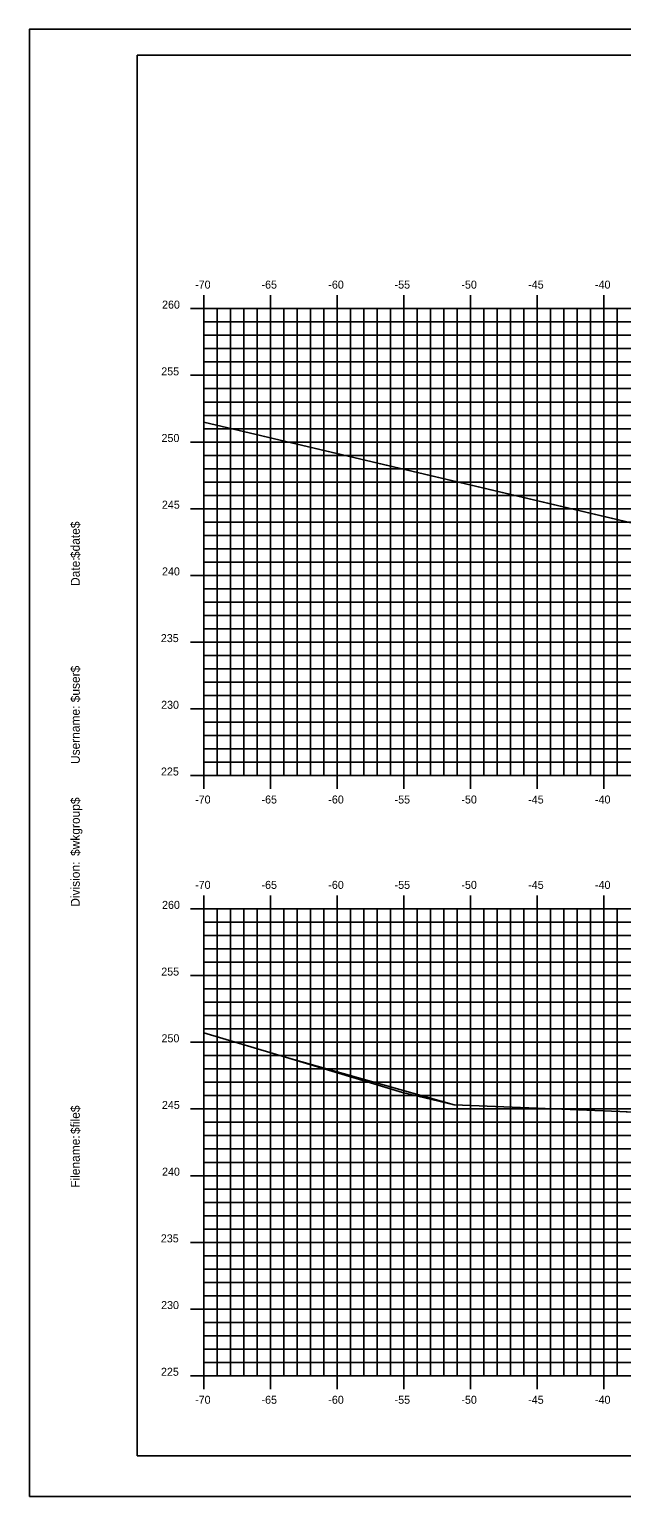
# Model space of a CAD drawing. Extents: x 1168600 to 1177589, y 610178 to 611246.
# Drawn here: x 1173328.2 to 1173372.7, y 610900.5 to 611010.5 of the extents above; entities that cross this region are included whole.
import ezdxf

# ---------------------------------------------------------------- set-up
doc = ezdxf.new("R2010")
doc.units = 0
for name, color, linetype in [('_Construction', 7, 'Continuous'), ('_Station Equation', 7, 'Continuous'), ('H_V ANNOTATION', 7, 'Continuous'), ('MAJOR', 7, 'Continuous'), ('MINOR', 7, 'Continuous')]:
    doc.layers.add(name, color=color, linetype=linetype)

msp = doc.modelspace()

# ---------------------------------------------------------------- linework, layer by layer
at = {"layer": '_Construction'}
for p, q in [((1173496.34, 611008.6), (1173336.34, 611008.6)), ((1173336.34, 611008.6), (1173336.34, 610903.6)), ((1173336.34, 610903.6), (1173496.34, 610903.6))]:
    msp.add_line(p, q, dxfattribs=at)
msp.add_lwpolyline([(1173328.25, 610900.54), (1173498.25, 610900.54), (1173498.25, 611010.54), (1173328.25, 611010.54)], close=True, dxfattribs=at)
at = {"layer": '_Station Equation'}
for points in [[(1173341.34, 610981.08), (1173383.12, 610971.24), (1173394.83, 610970.76), (1173410.92, 610969.92), (1173416.23, 610969.74), (1173440.5, 610968.17), (1173440.88, 610968.14), (1173444.19, 610967.89), (1173459.85, 610966.8), (1173460.53, 610966.54), (1173468.38, 610964.97), (1173474.2, 610967.49), (1173481.34, 610970.45)], [(1173341.34, 610981.08), (1173372.95, 610973.64)], [(1173341.34, 610935.31), (1173347.71, 610933.41), (1173356.24, 610930.83), (1173360.1, 610929.92), (1173372.54, 610929.41), (1173393.31, 610928.33), (1173397.76, 610928.04), (1173404.16, 610927.63), (1173421.96, 610926.68), (1173433.75, 610925.98), (1173441.81, 610925.65), (1173454.16, 610924.62), (1173458.8, 610924.46), (1173468.33, 610923.05), (1173470.95, 610922.77), (1173481.34, 610926.29)], [(1173341.34, 610935.31), (1173347.72, 610933.4), (1173360.1, 610929.92), (1173372.54, 610929.41), (1173373.08, 610929.38)]]:
    msp.add_lwpolyline(points, dxfattribs=at)
at = {"layer": 'MAJOR'}
for p, q in [((1173340.34, 610989.6), (1173341.34, 610989.6)), ((1173341.34, 610990.6), (1173341.34, 610989.6)), ((1173341.34, 610989.6), (1173481.34, 610989.6)), ((1173341.34, 610954.6), (1173341.34, 610989.6)), ((1173341.34, 610954.6), (1173341.34, 610989.6)), ((1173341.34, 610989.6), (1173481.34, 610989.6)), ((1173346.34, 610990.6), (1173346.34, 610989.6)), ((1173346.34, 610954.6), (1173346.34, 610989.6)), ((1173351.34, 610990.6), (1173351.34, 610989.6)), ((1173351.34, 610954.6), (1173351.34, 610989.6)), ((1173356.34, 610990.6), (1173356.34, 610989.6)), ((1173356.34, 610954.6), (1173356.34, 610989.6)), ((1173361.34, 610990.6), (1173361.34, 610989.6)), ((1173361.34, 610954.6), (1173361.34, 610989.6)), ((1173366.34, 610990.6), (1173366.34, 610989.6)), ((1173366.34, 610954.6), (1173366.34, 610989.6)), ((1173371.34, 610990.6), (1173371.34, 610989.6)), ((1173371.34, 610954.6), (1173371.34, 610989.6)), ((1173340.34, 610984.6), (1173341.34, 610984.6)), ((1173341.34, 610984.6), (1173481.34, 610984.6)), ((1173340.34, 610979.6), (1173341.34, 610979.6)), ((1173341.34, 610979.6), (1173481.34, 610979.6)), ((1173340.34, 610974.6), (1173341.34, 610974.6)), ((1173341.34, 610974.6), (1173481.34, 610974.6)), ((1173340.34, 610969.6), (1173341.34, 610969.6)), ((1173341.34, 610969.6), (1173481.34, 610969.6)), ((1173340.34, 610964.6), (1173341.34, 610964.6)), ((1173341.34, 610964.6), (1173481.34, 610964.6)), ((1173340.34, 610959.6), (1173341.34, 610959.6)), ((1173341.34, 610959.6), (1173481.34, 610959.6)), ((1173340.34, 610954.6), (1173341.34, 610954.6)), ((1173341.34, 610954.6), (1173481.34, 610954.6)), ((1173341.34, 610954.6), (1173481.34, 610954.6)), ((1173341.34, 610953.59), (1173341.34, 610954.6)), ((1173346.34, 610953.59), (1173346.34, 610954.6)), ((1173351.34, 610953.59), (1173351.34, 610954.6)), ((1173356.34, 610953.59), (1173356.34, 610954.6)), ((1173361.34, 610953.59), (1173361.34, 610954.6)), ((1173366.34, 610953.59), (1173366.34, 610954.6)), ((1173371.34, 610953.59), (1173371.34, 610954.6)), ((1173341.34, 610945.6), (1173341.34, 610944.6)), ((1173346.34, 610945.6), (1173346.34, 610944.6)), ((1173351.34, 610945.6), (1173351.34, 610944.6)), ((1173356.34, 610945.6), (1173356.34, 610944.6)), ((1173361.34, 610945.6), (1173361.34, 610944.6)), ((1173366.34, 610945.6), (1173366.34, 610944.6)), ((1173371.34, 610945.6), (1173371.34, 610944.6)), ((1173340.34, 610944.6), (1173341.34, 610944.6)), ((1173341.34, 610944.6), (1173481.34, 610944.6)), ((1173341.34, 610909.6), (1173341.34, 610944.6)), ((1173341.34, 610909.6), (1173341.34, 610944.6)), ((1173341.34, 610944.6), (1173481.34, 610944.6)), ((1173346.34, 610909.6), (1173346.34, 610944.6)), ((1173351.34, 610909.6), (1173351.34, 610944.6)), ((1173356.34, 610909.6), (1173356.34, 610944.6)), ((1173361.34, 610909.6), (1173361.34, 610944.6)), ((1173366.34, 610909.6), (1173366.34, 610944.6)), ((1173371.34, 610909.6), (1173371.34, 610944.6)), ((1173340.34, 610939.6), (1173341.34, 610939.6)), ((1173341.34, 610939.6), (1173481.34, 610939.6)), ((1173340.34, 610934.6), (1173341.34, 610934.6)), ((1173341.34, 610934.6), (1173481.34, 610934.6)), ((1173340.34, 610929.6), (1173341.34, 610929.6)), ((1173341.34, 610929.6), (1173481.34, 610929.6)), ((1173340.34, 610924.6), (1173341.34, 610924.6)), ((1173341.34, 610924.6), (1173481.34, 610924.6)), ((1173340.34, 610919.6), (1173341.34, 610919.6)), ((1173341.34, 610919.6), (1173481.34, 610919.6)), ((1173340.34, 610914.6), (1173341.34, 610914.6)), ((1173341.34, 610914.6), (1173481.34, 610914.6)), ((1173340.34, 610909.6), (1173341.34, 610909.6)), ((1173341.34, 610909.6), (1173481.34, 610909.6)), ((1173341.34, 610909.6), (1173481.34, 610909.6)), ((1173341.34, 610908.59), (1173341.34, 610909.6)), ((1173346.34, 610908.59), (1173346.34, 610909.6)), ((1173351.34, 610908.59), (1173351.34, 610909.6)), ((1173356.34, 610908.59), (1173356.34, 610909.6)), ((1173361.34, 610908.59), (1173361.34, 610909.6)), ((1173366.34, 610908.59), (1173366.34, 610909.6)), ((1173371.34, 610908.59), (1173371.34, 610909.6))]:
    msp.add_line(p, q, dxfattribs=at)
at = {"layer": 'MINOR'}
for p, q in [((1173342.34, 610954.6), (1173342.34, 610989.6)), ((1173343.34, 610954.6), (1173343.34, 610989.6)), ((1173344.34, 610954.6), (1173344.34, 610989.6)), ((1173345.34, 610954.6), (1173345.34, 610989.6)), ((1173347.34, 610954.6), (1173347.34, 610989.6)), ((1173348.34, 610954.6), (1173348.34, 610989.6)), ((1173349.34, 610954.6), (1173349.34, 610989.6)), ((1173350.34, 610954.6), (1173350.34, 610989.6)), ((1173352.34, 610954.6), (1173352.34, 610989.6)), ((1173353.34, 610954.6), (1173353.34, 610989.6)), ((1173354.34, 610954.6), (1173354.34, 610989.6)), ((1173355.34, 610954.6), (1173355.34, 610989.6)), ((1173357.34, 610954.6), (1173357.34, 610989.6)), ((1173358.34, 610954.6), (1173358.34, 610989.6)), ((1173359.34, 610954.6), (1173359.34, 610989.6)), ((1173360.34, 610954.6), (1173360.34, 610989.6)), ((1173362.34, 610954.6), (1173362.34, 610989.6)), ((1173363.34, 610954.6), (1173363.34, 610989.6)), ((1173364.34, 610954.6), (1173364.34, 610989.6)), ((1173365.34, 610954.6), (1173365.34, 610989.6)), ((1173367.34, 610954.6), (1173367.34, 610989.6)), ((1173368.34, 610954.6), (1173368.34, 610989.6)), ((1173369.34, 610954.6), (1173369.34, 610989.6)), ((1173370.34, 610954.6), (1173370.34, 610989.6)), ((1173372.34, 610954.6), (1173372.34, 610989.6)), ((1173341.34, 610988.6), (1173481.34, 610988.6)), ((1173341.34, 610988.6), (1173342.34, 610988.6)), ((1173341.34, 610987.6), (1173481.34, 610987.6)), ((1173341.34, 610987.6), (1173342.34, 610987.6)), ((1173341.34, 610986.6), (1173481.34, 610986.6)), ((1173341.34, 610986.6), (1173342.34, 610986.6)), ((1173341.34, 610985.6), (1173481.34, 610985.6)), ((1173341.34, 610985.6), (1173342.34, 610985.6)), ((1173341.34, 610983.6), (1173481.34, 610983.6)), ((1173341.34, 610983.6), (1173342.34, 610983.6)), ((1173341.34, 610982.6), (1173481.34, 610982.6)), ((1173341.34, 610982.6), (1173342.34, 610982.6)), ((1173341.34, 610981.6), (1173481.34, 610981.6)), ((1173341.34, 610981.6), (1173342.34, 610981.6)), ((1173341.34, 610980.6), (1173481.34, 610980.6)), ((1173341.34, 610980.6), (1173342.34, 610980.6)), ((1173341.34, 610978.6), (1173481.34, 610978.6)), ((1173341.34, 610978.6), (1173342.34, 610978.6)), ((1173341.34, 610977.6), (1173481.34, 610977.6)), ((1173341.34, 610977.6), (1173342.34, 610977.6)), ((1173341.34, 610976.6), (1173481.34, 610976.6)), ((1173341.34, 610976.6), (1173342.34, 610976.6)), ((1173341.34, 610975.6), (1173481.34, 610975.6)), ((1173341.34, 610975.6), (1173342.34, 610975.6)), ((1173341.34, 610973.6), (1173481.34, 610973.6)), ((1173341.34, 610973.6), (1173342.34, 610973.6)), ((1173341.34, 610972.6), (1173481.34, 610972.6)), ((1173341.34, 610972.6), (1173342.34, 610972.6)), ((1173341.34, 610971.6), (1173481.34, 610971.6)), ((1173341.34, 610971.6), (1173342.34, 610971.6)), ((1173341.34, 610970.6), (1173481.34, 610970.6)), ((1173341.34, 610970.6), (1173342.34, 610970.6)), ((1173341.34, 610968.6), (1173481.34, 610968.6)), ((1173341.34, 610968.6), (1173342.34, 610968.6)), ((1173341.34, 610967.6), (1173481.34, 610967.6)), ((1173341.34, 610967.6), (1173342.34, 610967.6)), ((1173341.34, 610966.6), (1173481.34, 610966.6)), ((1173341.34, 610966.6), (1173342.34, 610966.6)), ((1173341.34, 610965.6), (1173481.34, 610965.6)), ((1173341.34, 610965.6), (1173342.34, 610965.6)), ((1173341.34, 610963.6), (1173481.34, 610963.6)), ((1173341.34, 610963.6), (1173342.34, 610963.6)), ((1173341.34, 610962.6), (1173481.34, 610962.6)), ((1173341.34, 610962.6), (1173342.34, 610962.6)), ((1173341.34, 610961.6), (1173481.34, 610961.6)), ((1173341.34, 610961.6), (1173342.34, 610961.6)), ((1173341.34, 610960.6), (1173481.34, 610960.6)), ((1173341.34, 610960.6), (1173342.34, 610960.6)), ((1173341.34, 610958.6), (1173481.34, 610958.6)), ((1173341.34, 610958.6), (1173342.34, 610958.6)), ((1173341.34, 610957.6), (1173481.34, 610957.6)), ((1173341.34, 610957.6), (1173342.34, 610957.6)), ((1173341.34, 610956.6), (1173481.34, 610956.6)), ((1173341.34, 610956.6), (1173342.34, 610956.6)), ((1173341.34, 610955.6), (1173481.34, 610955.6)), ((1173341.34, 610955.6), (1173342.34, 610955.6)), ((1173342.34, 610909.6), (1173342.34, 610944.6)), ((1173343.34, 610909.6), (1173343.34, 610944.6)), ((1173344.34, 610909.6), (1173344.34, 610944.6)), ((1173345.34, 610909.6), (1173345.34, 610944.6)), ((1173347.34, 610909.6), (1173347.34, 610944.6)), ((1173348.34, 610909.6), (1173348.34, 610944.6)), ((1173349.34, 610909.6), (1173349.34, 610944.6)), ((1173350.34, 610909.6), (1173350.34, 610944.6)), ((1173352.34, 610909.6), (1173352.34, 610944.6)), ((1173353.34, 610909.6), (1173353.34, 610944.6)), ((1173354.34, 610909.6), (1173354.34, 610944.6)), ((1173355.34, 610909.6), (1173355.34, 610944.6)), ((1173357.34, 610909.6), (1173357.34, 610944.6)), ((1173358.34, 610909.6), (1173358.34, 610944.6)), ((1173359.34, 610909.6), (1173359.34, 610944.6)), ((1173360.34, 610909.6), (1173360.34, 610944.6)), ((1173362.34, 610909.6), (1173362.34, 610944.6)), ((1173363.34, 610909.6), (1173363.34, 610944.6)), ((1173364.34, 610909.6), (1173364.34, 610944.6)), ((1173365.34, 610909.6), (1173365.34, 610944.6)), ((1173367.34, 610909.6), (1173367.34, 610944.6)), ((1173368.34, 610909.6), (1173368.34, 610944.6)), ((1173369.34, 610909.6), (1173369.34, 610944.6)), ((1173370.34, 610909.6), (1173370.34, 610944.6)), ((1173372.34, 610909.6), (1173372.34, 610944.6)), ((1173341.34, 610943.6), (1173481.34, 610943.6)), ((1173341.34, 610943.6), (1173342.34, 610943.6)), ((1173341.34, 610942.6), (1173481.34, 610942.6)), ((1173341.34, 610942.6), (1173342.34, 610942.6)), ((1173341.34, 610941.6), (1173481.34, 610941.6)), ((1173341.34, 610941.6), (1173342.34, 610941.6)), ((1173341.34, 610940.6), (1173481.34, 610940.6)), ((1173341.34, 610940.6), (1173342.34, 610940.6)), ((1173341.34, 610938.6), (1173481.34, 610938.6)), ((1173341.34, 610938.6), (1173342.34, 610938.6)), ((1173341.34, 610937.6), (1173481.34, 610937.6)), ((1173341.34, 610937.6), (1173342.34, 610937.6)), ((1173341.34, 610936.6), (1173481.34, 610936.6)), ((1173341.34, 610936.6), (1173342.34, 610936.6)), ((1173341.34, 610935.6), (1173481.34, 610935.6)), ((1173341.34, 610935.6), (1173342.34, 610935.6)), ((1173341.34, 610933.6), (1173481.34, 610933.6)), ((1173341.34, 610933.6), (1173342.34, 610933.6)), ((1173341.34, 610932.6), (1173481.34, 610932.6)), ((1173341.34, 610932.6), (1173342.34, 610932.6)), ((1173341.34, 610931.6), (1173481.34, 610931.6)), ((1173341.34, 610931.6), (1173342.34, 610931.6)), ((1173341.34, 610930.6), (1173481.34, 610930.6)), ((1173341.34, 610930.6), (1173342.34, 610930.6)), ((1173341.34, 610928.6), (1173481.34, 610928.6)), ((1173341.34, 610928.6), (1173342.34, 610928.6)), ((1173341.34, 610927.6), (1173481.34, 610927.6)), ((1173341.34, 610927.6), (1173342.34, 610927.6)), ((1173341.34, 610926.6), (1173481.34, 610926.6)), ((1173341.34, 610926.6), (1173342.34, 610926.6)), ((1173341.34, 610925.6), (1173481.34, 610925.6)), ((1173341.34, 610925.6), (1173342.34, 610925.6)), ((1173341.34, 610923.6), (1173481.34, 610923.6)), ((1173341.34, 610923.6), (1173342.34, 610923.6)), ((1173341.34, 610922.6), (1173481.34, 610922.6)), ((1173341.34, 610922.6), (1173342.34, 610922.6)), ((1173341.34, 610921.6), (1173481.34, 610921.6)), ((1173341.34, 610921.6), (1173342.34, 610921.6)), ((1173341.34, 610920.6), (1173481.34, 610920.6)), ((1173341.34, 610920.6), (1173342.34, 610920.6)), ((1173341.34, 610918.6), (1173481.34, 610918.6)), ((1173341.34, 610918.6), (1173342.34, 610918.6)), ((1173341.34, 610917.6), (1173481.34, 610917.6)), ((1173341.34, 610917.6), (1173342.34, 610917.6)), ((1173341.34, 610916.6), (1173481.34, 610916.6)), ((1173341.34, 610916.6), (1173342.34, 610916.6)), ((1173341.34, 610915.6), (1173481.34, 610915.6)), ((1173341.34, 610915.6), (1173342.34, 610915.6)), ((1173341.34, 610913.6), (1173481.34, 610913.6)), ((1173341.34, 610913.6), (1173342.34, 610913.6)), ((1173341.34, 610912.6), (1173481.34, 610912.6)), ((1173341.34, 610912.6), (1173342.34, 610912.6)), ((1173341.34, 610911.6), (1173481.34, 610911.6)), ((1173341.34, 610911.6), (1173342.34, 610911.6)), ((1173341.34, 610910.6), (1173481.34, 610910.6)), ((1173341.34, 610910.6), (1173342.34, 610910.6))]:
    msp.add_line(p, q, dxfattribs=at)

# ---------------------------------------------------------------- texts
at = {"layer": '_Construction'}
for s, p in [('$date$', (1173332.03, 610970.9)), ('Date:', (1173332.03, 610968.81)), ('$user$', (1173332.03, 610960.09)), ('Username:', (1173332.03, 610955.46)), ('$wkgroup$', (1173332.03, 610948.57)), ('Division:', (1173332.03, 610944.76)), ('$file$', (1173332.03, 610927.72)), ('Filename:', (1173332.03, 610923.69))]:
    msp.add_text(s, height=0.67, rotation=90, dxfattribs=at).set_placement(p)
at = {"layer": 'H_V ANNOTATION'}
for s, p in [('-70', (1173340.68, 610991.1)), ('-65', (1173345.66, 610991.1)), ('-60', (1173350.67, 610991.1)), ('-50', (1173360.65, 610991.1)), ('-40', (1173370.67, 610991.1)), ('-55', (1173355.64, 610991.1)), ('-45', (1173365.66, 610991.1)), ('260', (1173338.2, 610989.6)), ('255', (1173338.14, 610984.6)), ('250', (1173338.16, 610979.6)), ('245', (1173338.19, 610974.6)), ('240', (1173338.2, 610969.6)), ('235', (1173338.11, 610964.6)), ('230', (1173338.13, 610959.6)), ('225', (1173338.12, 610954.6)), ('-70', (1173340.68, 610952.5)), ('-65', (1173345.66, 610952.5)), ('-60', (1173350.67, 610952.5)), ('-55', (1173355.64, 610952.5)), ('-50', (1173360.65, 610952.5)), ('-45', (1173365.66, 610952.5)), ('-40', (1173370.67, 610952.5)), ('-70', (1173340.68, 610946.1)), ('-65', (1173345.66, 610946.1)), ('-60', (1173350.67, 610946.1)), ('-55', (1173355.64, 610946.1)), ('-50', (1173360.65, 610946.1)), ('-45', (1173365.66, 610946.1)), ('-40', (1173370.67, 610946.1)), ('260', (1173338.2, 610944.6)), ('255', (1173338.14, 610939.6)), ('250', (1173338.16, 610934.6)), ('245', (1173338.19, 610929.6)), ('240', (1173338.2, 610924.6)), ('235', (1173338.11, 610919.6)), ('230', (1173338.13, 610914.6)), ('225', (1173338.12, 610909.6)), ('-70', (1173340.68, 610907.5)), ('-65', (1173345.66, 610907.5)), ('-60', (1173350.67, 610907.5)), ('-50', (1173360.65, 610907.5)), ('-40', (1173370.67, 610907.5)), ('-55', (1173355.64, 610907.5)), ('-45', (1173365.66, 610907.5))]:
    msp.add_text(s, height=0.6, dxfattribs=at).set_placement(p)

doc.saveas('drawing.dxf')
